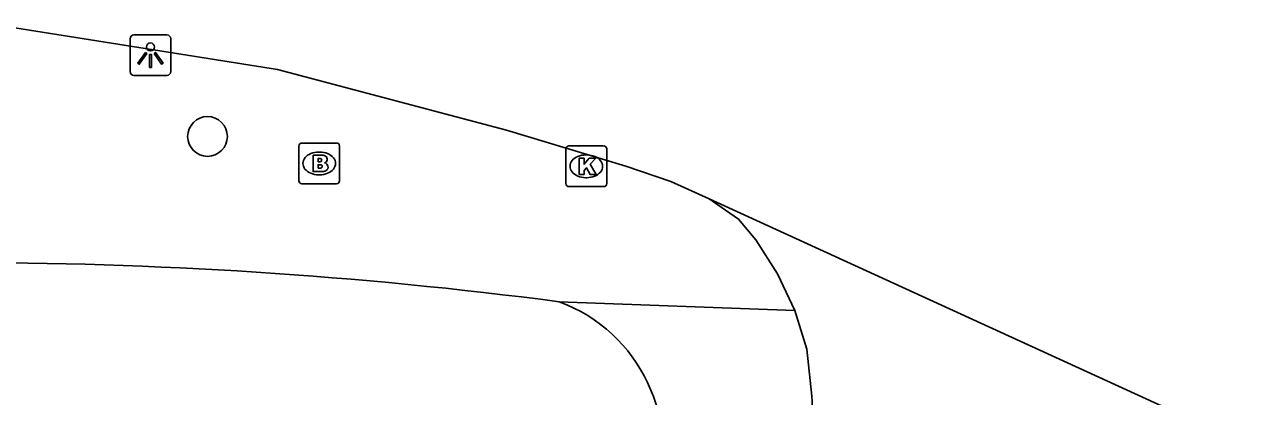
# Model space of a CAD drawing. Extents: x 159053 to 160041, y 380450 to 381422.
# Drawn here: x 159921.32 to 159951.5, y 381215.45 to 381224.6 of the extents above; entities that cross this region are included whole.
import ezdxf

# ---------------------------------------------------------------- set-up
doc = ezdxf.new("R2010")
doc.units = 0
for name, color, linetype in [('IMGEO_Boom', 7, 'Continuous'), ('IMGEO_Brandkraan', 7, 'Continuous'), ('IMGEO_Kolk', 7, 'Continuous'), ('IMGEO_Lichtpunt', 7, 'Continuous'), ('IMGEO_Rijbaan_lokaal_open', 7, 'Continuous'), ('IMGEO_Voetpad_open', 7, 'Continuous')]:
    doc.layers.add(name, color=color, linetype=linetype)

msp = doc.modelspace()

# ---------------------------------------------------------------- linework, layer by layer
at = {"layer": 'IMGEO_Boom'}
msp.add_circle((159925.814, 381221.845), 0.489, dxfattribs=at)
at = {"layer": 'IMGEO_Brandkraan'}
for p, q in [((159928.059, 381220.756), (159928.059, 381221.608)), ((159928.134, 381221.682), (159928.986, 381221.682)), ((159928.547, 381221.462), (159928.572, 381221.462)), ((159929.06, 381221.608), (159929.06, 381220.756)), ((159928.57, 381220.902), (159928.545, 381220.902)), ((159928.986, 381220.682), (159928.134, 381220.682))]:
    msp.add_line(p, q, dxfattribs=at)
for points in [[(159928.059, 381220.756), (159928.059, 381221.608)], [(159928.134, 381221.682), (159928.986, 381221.682)], [(159929.06, 381221.608), (159929.06, 381220.756)], [(159928.407, 381221.382), (159928.407, 381220.982), (159928.62, 381220.982)], [(159928.638, 381221.382), (159928.407, 381221.382)], [(159928.586, 381221.301), (159928.532, 381221.301), (159928.532, 381221.225)], [(159928.532, 381221.225), (159928.585, 381221.225)], [(159928.594, 381221.149), (159928.532, 381221.149), (159928.532, 381221.068)], [(159928.532, 381221.068), (159928.594, 381221.068)], [(159928.986, 381220.682), (159928.134, 381220.682)]]:
    msp.add_lwpolyline(points, dxfattribs=at)
for centre, radius, start, end in [((159928.136, 381221.606), 0.0765, 91.552, 178.448), ((159928.136, 381221.606), 0.0765, 91.552, 178.448), ((159928.984, 381221.606), 0.0765, 1.552, 88.448), ((159928.984, 381221.606), 0.0765, 1.552, 88.448), ((159928.587, 381221.263), 0.0379, 267.8285, 90.9355), ((159928.595, 381221.108), 0.0404, 269.8759, 90.5077), ((159928.642, 381221.237), 0.145, 59.4692, 91.5367), ((159928.667, 381221.284), 0.0922, 285.5137, 58.1501), ((159928.672, 381221.092), 0.105, 301.3115, 78.989), ((159928.626, 381221.233), 0.251, 268.6676, 293.5347), ((159928.136, 381220.758), 0.0765, 181.552, 268.448), ((159928.136, 381220.758), 0.0765, 181.552, 268.448), ((159928.984, 381220.758), 0.0765, 271.552, 358.448), ((159928.984, 381220.758), 0.0765, 271.552, 358.448)]:
    msp.add_arc(centre, radius, start, end, dxfattribs=at)
for centre, major_axis, ratio, start_param, end_param in [((159928.546, 381221.182), (-0.387, 0.002), 0.722429, 4.712389, 7.853982), ((159928.571, 381221.182), (-0.39, 0.002), 0.717154, 1.570796, 4.712389)]:
    msp.add_ellipse(centre, major_axis=major_axis, ratio=ratio, start_param=start_param, end_param=end_param, dxfattribs=at)
at = {"layer": 'IMGEO_Kolk'}
for p, q in [((159934.624, 381220.685), (159934.624, 381221.537)), ((159934.699, 381221.611), (159935.551, 381221.611)), ((159935.625, 381221.537), (159935.625, 381220.685)), ((159935.112, 381221.391), (159935.137, 381221.391)), ((159935.135, 381220.831), (159935.11, 381220.831)), ((159935.551, 381220.611), (159934.699, 381220.611))]:
    msp.add_line(p, q, dxfattribs=at)
for points in [[(159934.624, 381220.685), (159934.624, 381221.537)], [(159934.699, 381221.611), (159935.551, 381221.611)], [(159935.625, 381221.537), (159935.625, 381220.685)], [(159934.945, 381221.311), (159935.068, 381221.311), (159935.068, 381221.16), (159935.198, 381221.311), (159935.362, 381221.311), (159935.216, 381221.16), (159935.369, 381220.911), (159935.217, 381220.911), (159935.132, 381221.075), (159935.068, 381221.008), (159935.068, 381220.911), (159934.945, 381220.911), (159934.945, 381221.311)], [(159935.551, 381220.611), (159934.699, 381220.611)]]:
    msp.add_lwpolyline(points, dxfattribs=at)
for centre, start, end in [((159934.701, 381221.535), 91.552, 178.448), ((159934.701, 381221.535), 91.552, 178.448), ((159935.549, 381221.535), 1.552, 88.448), ((159935.549, 381221.535), 1.552, 88.448), ((159934.701, 381220.687), 181.552, 268.448), ((159934.701, 381220.687), 181.552, 268.448), ((159935.549, 381220.687), 271.552, 358.448), ((159935.549, 381220.687), 271.552, 358.448)]:
    msp.add_arc(centre, 0.0765, start, end, dxfattribs=at)
for centre, major_axis, ratio, start_param, end_param in [((159935.111, 381221.111), (-0.387, 0.002), 0.722429, 4.712389, 7.853982), ((159935.136, 381221.111), (-0.39, 0.002), 0.717154, 1.570796, 4.712389)]:
    msp.add_ellipse(centre, major_axis=major_axis, ratio=ratio, start_param=start_param, end_param=end_param, dxfattribs=at)
at = {"layer": 'IMGEO_Lichtpunt'}
for p, q in [((159923.913, 381224.249), (159923.913, 381223.442)), ((159923.913, 381224.249), (159923.913, 381223.442)), ((159924.815, 381224.344), (159924.007, 381224.344)), ((159924.815, 381224.344), (159924.007, 381224.344)), ((159924.909, 381223.442), (159924.909, 381224.249)), ((159924.909, 381223.442), (159924.909, 381224.249)), ((159924.007, 381223.348), (159924.815, 381223.348)), ((159924.007, 381223.348), (159924.815, 381223.348))]:
    msp.add_line(p, q, dxfattribs=at)
for points in [[(159924.287, 381223.913), (159924.326, 381223.885), (159924.138, 381223.623), (159924.1, 381223.65), (159924.287, 381223.913)], [(159924.389, 381223.865), (159924.436, 381223.865), (159924.436, 381223.543), (159924.389, 381223.543), (159924.389, 381223.865)], [(159924.499, 381223.885), (159924.537, 381223.912), (159924.724, 381223.65), (159924.685, 381223.622), (159924.499, 381223.885)]]:
    msp.add_lwpolyline(points, dxfattribs=at)
msp.add_circle((159924.412, 381224.047), 0.0994, dxfattribs=at)
for centre, start, end in [((159924.007, 381224.249), 90, 180), ((159924.007, 381224.249), 90, 180), ((159924.815, 381224.249), 0, 90), ((159924.815, 381224.249), 0, 90), ((159924.007, 381223.442), 180, 270), ((159924.007, 381223.442), 180, 270), ((159924.815, 381223.442), 270, 0), ((159924.815, 381223.442), 270, 360)]:
    msp.add_arc(centre, 0.0946, start, end, dxfattribs=at)
at = {"layer": 'IMGEO_Rijbaan_lokaal_open'}
for points in [[(159914.174, 381224.598), (159920.52, 381224.507), (159921.077, 381224.514), (159927.535, 381223.49), (159933.16, 381221.997), (159936.092, 381221.118), (159937.203, 381220.741), (159938.147, 381220.313)], [(159938.147, 381220.313), (159951.497, 381214.191)], [(159940.248, 381217.564), (159939.825, 381218.464), (159939.292, 381219.303), (159938.861, 381219.814), (159938.147, 381220.313)], [(159940.248, 381217.564), (159940.548, 381216.617), (159940.669, 381215.461)]]:
    msp.add_lwpolyline(points, dxfattribs=at)
msp.add_arc((159935.655, 381215.217), 5.02, 337.6567, 2.7803, dxfattribs=at)
at = {"layer": 'IMGEO_Voetpad_open'}
msp.add_lwpolyline([(159934.459, 381217.78), (159940.248, 381217.564)], dxfattribs=at)
for centre, radius, start, end in [((159919.637, 381104.431), 114.314, 82.54978, 90.05389), ((159933.116, 381214.133), 3.886, 340.6839, 69.7765)]:
    msp.add_arc(centre, radius, start, end, dxfattribs=at)

doc.saveas('drawing.dxf')
